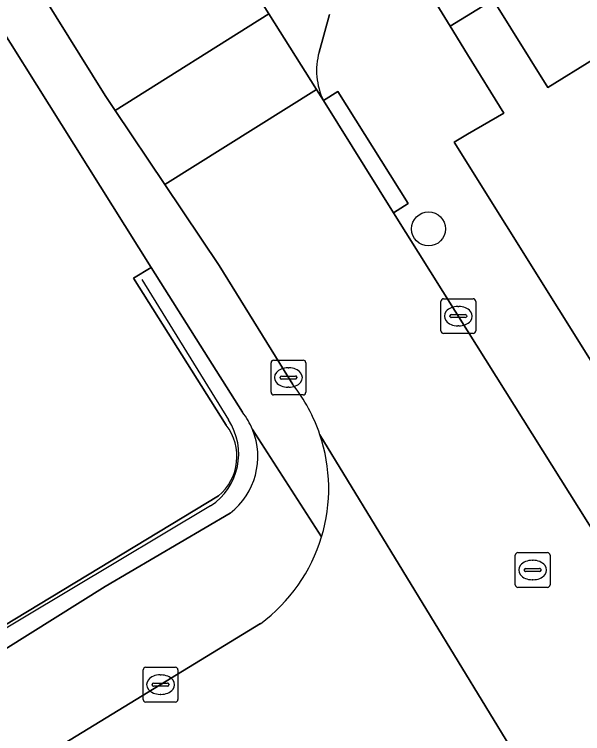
# Model space of a CAD drawing. Extents: x 157767 to 159172, y 387839 to 389425.
# Drawn here: x 158486.96 to 158503.31, y 388186.31 to 388207.01 of the extents above; entities that cross this region are included whole.
import ezdxf

# ---------------------------------------------------------------- set-up
doc = ezdxf.new("R2010")
doc.units = 0
for name, color, linetype in [('IMGEO_Boom', 7, 'Continuous'), ('IMGEO_Erf', 7, 'Continuous'), ('IMGEO_Groenvoorziening', 7, 'Continuous'), ('IMGEO_Haag', 7, 'Continuous'), ('IMGEO_Hek', 7, 'Continuous'), ('IMGEO_Kolk', 7, 'Continuous'), ('IMGEO_Muur', 7, 'Continuous'), ('IMGEO_Pand', 7, 'Continuous'), ('IMGEO_Parkeervlak_open', 7, 'Continuous'), ('IMGEO_Rijbaan_lokaal_open', 7, 'Continuous'), ('IMGEO_Rioolput', 7, 'Continuous'), ('IMGEO_Voetpad_open', 7, 'Continuous')]:
    doc.layers.add(name, color=color, linetype=linetype)

msp = doc.modelspace()

# ---------------------------------------------------------------- linework, layer by layer
at = {"layer": 'IMGEO_Boom'}
msp.add_circle((158498.874, 388200.837), 0.489, dxfattribs=at)
at = {"layer": 'IMGEO_Erf'}
msp.add_lwpolyline([(158507.634, 388208.213), (158502.303, 388204.91), (158500.734, 388207.442), (158499.498, 388206.676), (158500, 388205.86), (158501.037, 388204.173), (158500, 388203.563), (158499.609, 388203.332), (158504.128, 388196.114)], dxfattribs=at)
at = {"layer": 'IMGEO_Groenvoorziening'}
for points in [[(158493.05, 388195.191), (158490.391, 388199.417), (158490.9, 388199.726), (158489.788, 388201.5), (158474.443, 388225.975)], [(158493.522, 388195.562), (158492.303, 388197.489), (158490.9, 388199.726), (158490.391, 388199.417), (158493.05, 388195.191)], [(158484.926, 388188.365), (158492.829, 388193.15)], [(158492.829, 388193.15), (158484.926, 388188.365)], [(158484.085, 388188.168), (158484.531, 388187.388), (158489.576, 388190.545), (158493.172, 388192.656)]]:
    msp.add_lwpolyline(points, dxfattribs=at)
for centre, radius, start, end in [((158491.897, 388194.286), 2.066, 22.118, 38.137), ((158491.894, 388194.284), 1.469, 309.5071, 38.1331), ((158491.894, 388194.284), 1.469, 309.5071, 38.1331), ((158491.895, 388194.284), 2.069, 308.1111, 22.1654)]:
    msp.add_arc(centre, radius, start, end, dxfattribs=at)
at = {"layer": 'IMGEO_Haag'}
for points in [[(158493.522, 388195.562), (158492.303, 388197.489), (158490.9, 388199.726), (158490.391, 388199.417), (158493.05, 388195.191)], [(158492.829, 388193.15), (158484.926, 388188.365)], [(158484.085, 388188.168), (158484.531, 388187.388), (158489.576, 388190.545), (158493.172, 388192.656)]]:
    msp.add_lwpolyline(points, dxfattribs=at)
for centre, radius, start, end in [((158491.897, 388194.286), 2.066, 22.118, 38.137), ((158491.894, 388194.284), 1.469, 309.5071, 38.1331), ((158491.895, 388194.284), 2.069, 308.1111, 22.1654)]:
    msp.add_arc(centre, radius, start, end, dxfattribs=at)
at = {"layer": 'IMGEO_Hek'}
for points in [[(158490.626, 388199.383), (158493.121, 388195.339)], [(158492.606, 388192.868), (158484.515, 388188.03)]]:
    msp.add_lwpolyline(points, dxfattribs=at)
msp.add_arc((158491.627, 388194.361), 1.786, 303.2494, 33.2048, dxfattribs=at)
at = {"layer": 'IMGEO_Kolk'}
for p, q in [((158499.231, 388197.9), (158499.231, 388198.752)), ((158499.306, 388198.826), (158500.158, 388198.826)), ((158500.232, 388198.752), (158500.232, 388197.9)), ((158499.719, 388198.606), (158499.744, 388198.606)), ((158499.49, 388198.32), (158499.49, 388198.332)), ((158499.928, 388198.283), (158499.53, 388198.283)), ((158499.533, 388198.369), (158499.931, 388198.369)), ((158499.974, 388198.332), (158499.974, 388198.32)), ((158499.742, 388198.046), (158499.717, 388198.046)), ((158500.158, 388197.826), (158499.306, 388197.826)), ((158494.419, 388197.06), (158495.271, 388197.06)), ((158494.344, 388196.134), (158494.344, 388196.986)), ((158494.832, 388196.84), (158494.857, 388196.84)), ((158495.345, 388196.986), (158495.345, 388196.134)), ((158494.646, 388196.603), (158495.044, 388196.603)), ((158494.603, 388196.554), (158494.603, 388196.566)), ((158495.041, 388196.517), (158494.643, 388196.517)), ((158495.087, 388196.566), (158495.087, 388196.554)), ((158494.855, 388196.28), (158494.83, 388196.28)), ((158495.271, 388196.06), (158494.419, 388196.06)), ((158490.666, 388187.294), (158490.666, 388188.146)), ((158490.741, 388188.22), (158491.593, 388188.22)), ((158491.667, 388188.146), (158491.667, 388187.294)), ((158491.154, 388188), (158491.179, 388188)), ((158490.925, 388187.714), (158490.925, 388187.726)), ((158491.363, 388187.677), (158490.965, 388187.677)), ((158490.968, 388187.763), (158491.366, 388187.763)), ((158491.409, 388187.726), (158491.409, 388187.714)), ((158491.177, 388187.44), (158491.152, 388187.44)), ((158491.593, 388187.22), (158490.741, 388187.22))]:
    msp.add_line(p, q, dxfattribs=at)
for points in [[(158499.231, 388197.9), (158499.231, 388198.752)], [(158499.306, 388198.826), (158500.158, 388198.826)], [(158500.232, 388198.752), (158500.232, 388197.9)], [(158500.158, 388197.826), (158499.306, 388197.826)], [(158494.419, 388197.06), (158495.271, 388197.06)], [(158494.344, 388196.134), (158494.344, 388196.986)], [(158495.345, 388196.986), (158495.345, 388196.134)], [(158495.271, 388196.06), (158494.419, 388196.06)], [(158490.666, 388187.294), (158490.666, 388188.146)], [(158490.741, 388188.22), (158491.593, 388188.22)], [(158491.667, 388188.146), (158491.667, 388187.294)], [(158491.593, 388187.22), (158490.741, 388187.22)]]:
    msp.add_lwpolyline(points, dxfattribs=at)
for centre, radius, start, end in [((158499.308, 388198.75), 0.0765, 91.552, 178.448), ((158499.308, 388198.75), 0.0765, 91.552, 178.448), ((158500.156, 388198.75), 0.0765, 1.552, 88.448), ((158500.156, 388198.75), 0.0765, 1.552, 88.448), ((158499.53, 388198.329), 0.0403, 85.8775, 175.7526), ((158499.527, 388198.319), 0.0366, 178.938, 274.7102), ((158499.931, 388198.326), 0.043, 264.8664, 352.4533), ((158499.935, 388198.331), 0.0386, 1.7309, 96.639), ((158499.308, 388197.902), 0.0765, 181.552, 268.448), ((158499.308, 388197.902), 0.0765, 181.552, 268.448), ((158500.156, 388197.902), 0.0765, 271.552, 358.448), ((158500.156, 388197.902), 0.0765, 271.552, 358.448), ((158494.421, 388196.984), 0.0765, 91.552, 178.448), ((158494.421, 388196.984), 0.0765, 91.552, 178.448), ((158495.269, 388196.984), 0.0765, 1.552, 88.448), ((158495.269, 388196.984), 0.0765, 1.552, 88.448), ((158494.643, 388196.563), 0.0403, 85.8775, 175.7526), ((158495.048, 388196.565), 0.0386, 1.7309, 96.639), ((158494.64, 388196.553), 0.0366, 178.938, 274.7102), ((158495.044, 388196.56), 0.043, 264.8664, 352.4533), ((158494.421, 388196.136), 0.0765, 181.552, 268.448), ((158494.421, 388196.136), 0.0765, 181.552, 268.448), ((158495.269, 388196.136), 0.0765, 271.552, 358.448), ((158495.269, 388196.136), 0.0765, 271.552, 358.448), ((158490.743, 388188.144), 0.0765, 91.552, 178.448), ((158490.743, 388188.144), 0.0765, 91.552, 178.448), ((158491.591, 388188.144), 0.0765, 1.552, 88.448), ((158491.591, 388188.144), 0.0765, 1.552, 88.448), ((158490.965, 388187.723), 0.0403, 85.8775, 175.7526), ((158490.962, 388187.713), 0.0366, 178.938, 274.7102), ((158491.366, 388187.72), 0.043, 264.8664, 352.4533), ((158491.37, 388187.725), 0.0386, 1.7309, 96.639), ((158490.743, 388187.296), 0.0765, 181.552, 268.448), ((158490.743, 388187.296), 0.0765, 181.552, 268.448), ((158491.591, 388187.296), 0.0765, 271.552, 358.448), ((158491.591, 388187.296), 0.0765, 271.552, 358.448)]:
    msp.add_arc(centre, radius, start, end, dxfattribs=at)
for centre, major_axis, ratio, start_param, end_param in [((158499.718, 388198.326), (-0.387, 0.002), 0.722429, 4.712389, 7.853982), ((158499.743, 388198.326), (-0.39, 0.002), 0.717154, 1.570796, 4.712389), ((158494.831, 388196.56), (-0.387, 0.002), 0.722429, 4.712389, 7.853982), ((158494.856, 388196.56), (-0.39, 0.002), 0.717154, 1.570796, 4.712389), ((158491.153, 388187.72), (-0.387, 0.002), 0.722429, 4.712389, 7.853982), ((158491.178, 388187.72), (-0.39, 0.002), 0.717154, 1.570796, 4.712389)]:
    msp.add_ellipse(centre, major_axis=major_axis, ratio=ratio, start_param=start_param, end_param=end_param, dxfattribs=at)
at = {"layer": 'IMGEO_Muur'}
msp.add_lwpolyline([(158499.609, 388203.332), (158504.128, 388196.114)], dxfattribs=at)
at = {"layer": 'IMGEO_Pand'}
msp.add_lwpolyline([(158502.303, 388204.91), (158507.634, 388208.213), (158506.065, 388210.745), (158500.734, 388207.442)], close=True, dxfattribs=at)
at = {"layer": 'IMGEO_Parkeervlak_open'}
for points in [[(158476.401, 388235.658), (158477.498, 388233.833), (158489.949, 388213.915), (158494.282, 388207.028), (158495.65, 388204.854), (158495.851, 388204.535)], [(158495.726, 388205.925), (158496.023, 388207.012)]]:
    msp.add_lwpolyline(points, dxfattribs=at)
msp.add_arc((158497.635, 388205.396), 1.981, 164.5126, 205.7648, dxfattribs=at)
at = {"layer": 'IMGEO_Rijbaan_lokaal_open'}
for points in [[(158473.84, 388230.245), (158483.511, 388214.405), (158489.57, 388204.681), (158489.861, 388204.247), (158494.282, 388207.028), (158489.949, 388213.915), (158477.498, 388233.833), (158476.401, 388235.658), (158476.302, 388235.821), (158472.905, 388239.497), (158464.043, 388249.085), (158463.593, 388249.51), (158463.275, 388249.756), (158462.955, 388250)], [(158500, 388197.899), (158497.866, 388201.299), (158495.851, 388204.535), (158495.65, 388204.854), (158491.291, 388202.111), (158492.849, 388199.784), (158494.97, 388196.361)], [(158511.819, 388179.056), (158500, 388197.899)], [(158502.11, 388184.468), (158495.751, 388194.914)], [(158495.751, 388194.914), (158502.11, 388184.468)], [(158494.043, 388189.475), (158483.603, 388183.097), (158483.326, 388182.923), (158476.766, 388178.8), (158468.908, 388173.836), (158464.513, 388171.059), (158462.936, 388170.063), (158451.834, 388163.114), (158454.515, 388158.842), (158456.597, 388160.14), (158462.433, 388163.78), (158464.079, 388164.806), (158470.935, 388169.083), (158472.157, 388169.845), (158484.392, 388177.543), (158485.95, 388178.513), (158496.25, 388184.929)]]:
    msp.add_lwpolyline(points, dxfattribs=at)
msp.add_lwpolyline([(158491.291, 388202.111), (158495.65, 388204.854), (158494.282, 388207.028), (158489.861, 388204.247)], close=True, dxfattribs=at)
for centre, radius, start, end in [((158491.144, 388193.362), 4.861, 18.62, 38.0948), ((158491.157, 388193.37), 4.846, 343.2953, 18.5773), ((158491.15, 388193.372), 4.854, 306.5829, 343.2918)]:
    msp.add_arc(centre, radius, start, end, dxfattribs=at)
at = {"layer": 'IMGEO_Rioolput'}
for p, q in [((158501.369, 388190.593), (158501.369, 388191.445)), ((158501.444, 388191.519), (158502.296, 388191.519)), ((158502.37, 388191.445), (158502.37, 388190.593)), ((158501.857, 388191.299), (158501.882, 388191.299)), ((158501.628, 388191.013), (158501.628, 388191.025)), ((158501.671, 388191.062), (158502.069, 388191.062)), ((158502.112, 388191.025), (158502.112, 388191.013)), ((158502.066, 388190.976), (158501.668, 388190.976)), ((158501.88, 388190.739), (158501.855, 388190.739)), ((158502.296, 388190.519), (158501.444, 388190.519))]:
    msp.add_line(p, q, dxfattribs=at)
for points in [[(158501.369, 388190.593), (158501.369, 388191.445)], [(158501.444, 388191.519), (158502.296, 388191.519)], [(158502.37, 388191.445), (158502.37, 388190.593)], [(158502.296, 388190.519), (158501.444, 388190.519)]]:
    msp.add_lwpolyline(points, dxfattribs=at)
for centre, radius, start, end in [((158501.446, 388191.443), 0.0765, 91.552, 178.448), ((158501.446, 388191.443), 0.0765, 91.552, 178.448), ((158502.294, 388191.443), 0.0765, 1.552, 88.448), ((158502.294, 388191.443), 0.0765, 1.552, 88.448), ((158501.668, 388191.022), 0.0403, 85.8775, 175.7526), ((158501.665, 388191.012), 0.0366, 178.938, 274.7102), ((158502.069, 388191.019), 0.043, 264.8664, 352.4533), ((158502.073, 388191.024), 0.0386, 1.7309, 96.639), ((158501.446, 388190.595), 0.0765, 181.552, 268.448), ((158501.446, 388190.595), 0.0765, 181.552, 268.448), ((158502.294, 388190.595), 0.0765, 271.552, 358.448), ((158502.294, 388190.595), 0.0765, 271.552, 358.448)]:
    msp.add_arc(centre, radius, start, end, dxfattribs=at)
for centre, major_axis, ratio, start_param, end_param in [((158501.856, 388191.019), (-0.387, 0.002), 0.722429, 4.712389, 7.853982), ((158501.881, 388191.019), (-0.39, 0.002), 0.717154, 1.570796, 4.712389)]:
    msp.add_ellipse(centre, major_axis=major_axis, ratio=ratio, start_param=start_param, end_param=end_param, dxfattribs=at)
at = {"layer": 'IMGEO_Voetpad_open'}
for points in [[(158513.09, 388181.807), (158504.128, 388196.114), (158499.609, 388203.332), (158500, 388203.563), (158501.037, 388204.173), (158500, 388205.86), (158499.498, 388206.676), (158498.701, 388207.973), (158480.103, 388238.22)], [(158470.564, 388232.162), (158474.443, 388225.975), (158489.788, 388201.5), (158490.9, 388199.726), (158492.303, 388197.489), (158493.522, 388195.562)], [(158494.97, 388196.361), (158492.849, 388199.784), (158491.291, 388202.111), (158489.861, 388204.247), (158489.57, 388204.681), (158483.511, 388214.405), (158473.84, 388230.245)], [(158496.023, 388207.012), (158495.726, 388205.925)], [(158495.851, 388204.535), (158496.263, 388204.793), (158498.289, 388201.564), (158497.866, 388201.299), (158500, 388197.899), (158511.819, 388179.056)], [(158493.811, 388195.064), (158495.799, 388191.977)], [(158495.799, 388191.977), (158493.811, 388195.064)], [(158493.172, 388192.656), (158489.576, 388190.545), (158484.531, 388187.388)], [(158483.326, 388182.923), (158483.603, 388183.097), (158494.043, 388189.475)]]:
    msp.add_lwpolyline(points, dxfattribs=at)
for points in [[(158525.078, 388222.633), (158528.963, 388225.039), (158528.16, 388226.396), (158523.298, 388223.384), (158508.858, 388214.257), (158504.387, 388211.488), (158500.136, 388208.855), (158498.701, 388207.973), (158499.498, 388206.676), (158500.734, 388207.442), (158506.065, 388210.745), (158509.533, 388212.894), (158512.201, 388214.518), (158515.784, 388216.752), (158519.119, 388218.831)], [(158497.866, 388201.299), (158498.289, 388201.564), (158496.263, 388204.793), (158495.851, 388204.535)]]:
    msp.add_lwpolyline(points, close=True, dxfattribs=at)
for centre, radius, start, end in [((158497.635, 388205.396), 1.981, 164.5126, 205.7648), ((158491.144, 388193.362), 4.861, 18.62, 38.0948), ((158491.897, 388194.286), 2.066, 22.118, 38.137), ((158491.895, 388194.284), 2.069, 308.1111, 22.1654), ((158491.157, 388193.37), 4.846, 343.2953, 18.5773), ((158491.15, 388193.372), 4.854, 306.5829, 343.2918)]:
    msp.add_arc(centre, radius, start, end, dxfattribs=at)

doc.saveas('drawing.dxf')
